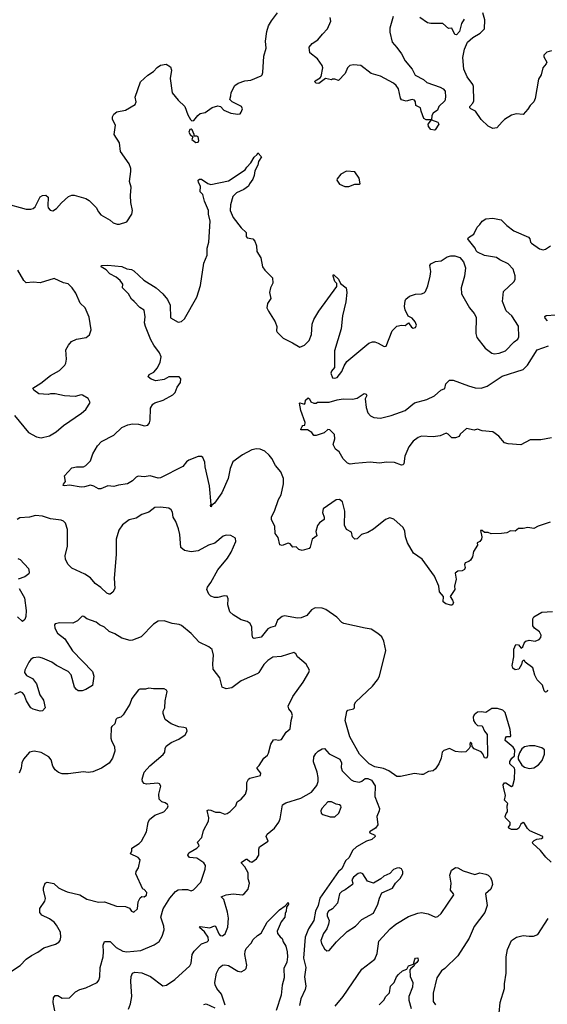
# Model space of a CAD drawing. Extents: x 2133489 to 2292442, y 756223 to 916462.
# Tile 381 of 463: x 2247831 to 2252340, y 853310 to 861727. Entities that reach past the tile are written whole.
import ezdxf

# ---------------------------------------------------------------- set-up
doc = ezdxf.new("R2010")
doc.units = 0

msp = doc.modelspace()

# ---------------------------------------------------------------- linework, layer by layer
at = {"layer": '0CON20XD'}
for points in [[(2247701.7, 860158.3), (2247885, 860108.9), (2247925, 860108.1), (2247945, 860113.1), (2247962.2, 860127.8), (2248005, 860212.5), (2248025, 860224.3), (2248055, 860228), (2248075, 860210), (2248070.8, 860135), (2248075, 860117.5), (2248090.3, 860100.3), (2248115, 860094.2), (2248145, 860112), (2248188.3, 860161.7), (2248246.7, 860215), (2248275, 860228), (2248295, 860227.5), (2248395, 860197.5), (2248425, 860181.2), (2248483, 860123), (2248503.3, 860085), (2248525, 860060), (2248604.1, 860014.1), (2248629.3, 859989.3), (2248665, 859978.8), (2248685, 859980), (2248745, 859998.8), (2248790, 860065), (2248793.8, 860095), (2248780, 860165), (2248776.9, 860225), (2248784.3, 860294.3), (2248770, 860345), (2248779.4, 860429.4), (2248780.5, 860455), (2248766.9, 860495), (2248690.9, 860600.9), (2248684.2, 860675), (2248638.8, 860745), (2248649.2, 860825), (2248624.2, 860874.2), (2248625, 860897.5), (2248635, 860920), (2248660.7, 860939.3), (2248735.5, 860954.5), (2248817.4, 861002.6), (2248826.5, 861025), (2248818, 861065), (2248864.3, 861195), (2248925, 861254.3), (2248974.3, 861285), (2249005, 861320), (2249035, 861338.8), (2249083.8, 861346.2), (2249118.8, 861325), (2249129.2, 861295), (2249116.9, 861225), (2249132.8, 861102.8), (2249185, 861040), (2249242, 860985), (2249266.7, 860915), (2249290, 860875), (2249303, 860863), (2249320, 860865), (2249352.3, 860907.7), (2249373.9, 860926.1), (2249415, 860932.5), (2249475, 860976.2), (2249525, 860990), (2249547.5, 860985), (2249575, 860953.8), (2249635, 860928.8), (2249695, 860918.8), (2249715, 860923.3), (2249725, 860936.7), (2249735.7, 860965), (2249727.5, 860985), (2249647.5, 861025), (2249626.7, 861045), (2249636.7, 861075), (2249637.5, 861105), (2249670, 861165), (2249697.5, 861185), (2249755, 861206), (2249805, 861211.2), (2249893.6, 861246.4), (2249903.6, 861256.4), (2249910, 861275), (2249916.7, 861415), (2249936.9, 861485), (2249931.4, 861545), (2249942.4, 861627.6), (2249958.6, 861675), (2249982.6, 861717.4), (2250033.8, 861785)], [(2251022.9, 861755), (2250994.4, 861655.6), (2250995, 861620), (2251014.3, 861535), (2251055, 861490), (2251093.3, 861435), (2251125.5, 861375.5), (2251185.4, 861305.4), (2251212.3, 861252.3), (2251283.3, 861215), (2251310.9, 861190.9), (2251425, 861151.2), (2251450, 861135), (2251466, 861115), (2251469.4, 861065), (2251464, 861035), (2251413.3, 860985), (2251402.5, 860955), (2251365, 860927.5), (2251353, 860907), (2251350, 860870), (2251405, 860850), (2251412.5, 860835), (2251383, 860787), (2251375, 860783.3), (2251345, 860788.8), (2251323.8, 860815), (2251323.3, 860835), (2251350, 860870), (2251305, 860871.2), (2251285, 860883.3), (2251261.2, 860945), (2251257.5, 860975), (2251216.7, 860995), (2251213.8, 861025), (2251205, 861040), (2251185, 861046.2), (2251135, 861030), (2251095, 861043.3), (2251086.1, 861056.1), (2251068.6, 861135), (2251048.6, 861165), (2251025.8, 861185), (2250915.4, 861245.4), (2250835, 861268.5), (2250747.1, 861337.1), (2250685, 861340.8), (2250653.3, 861335), (2250633.3, 861315), (2250613, 861267), (2250555, 861207.5), (2250525, 861220), (2250505, 861220), (2250495, 861212.5), (2250445, 861223.8), (2250387.3, 861182.7), (2250365, 861183.8), (2250352.5, 861195), (2250357.5, 861205), (2250400, 861230), (2250408.3, 861241.7), (2250422.9, 861315), (2250415, 861336.2), (2250375, 861392.5), (2250310, 861445), (2250305, 861492.5), (2250330.8, 861525), (2250378, 861555), (2250417.5, 861605), (2250461.8, 861648.2), (2250490, 861715), (2250485.6, 861745)], [(2251628.5, 861731.5), (2251606.9, 861695), (2251590, 861625), (2251565, 861596.7), (2251551.2, 861601.2), (2251523.8, 861653.8), (2251495, 861652), (2251446.1, 861696.1), (2251345, 861693.8), (2251315, 861700), (2251251.9, 861745)], [(2251956, 860854), (2251908.3, 860801.7), (2251875, 860797.5), (2251835, 860817.5), (2251776.2, 860875), (2251726.7, 860945), (2251686.7, 860965), (2251678.8, 860975), (2251678.8, 860985), (2251704, 861015), (2251712, 861035), (2251710.8, 861155), (2251704.1, 861174.1), (2251655, 861240), (2251626.2, 861305), (2251618.8, 861405), (2251633.8, 861475), (2251657.5, 861535), (2251703.9, 861576.1), (2251767.3, 861612.7), (2251805, 861650), (2251805.8, 861725), (2251790.6, 861785)], [(2252375, 861462), (2252335, 861450), (2252311.2, 861425), (2252311.2, 861411.2), (2252336.1, 861363.9), (2252331.2, 861348.8), (2252303.3, 861315), (2252286.7, 861255), (2252265, 861220), (2252237.5, 861055), (2252226, 861025), (2252193.3, 860995), (2252175, 860962.5), (2252135, 860917.5), (2252075, 860923.3), (2252035, 860910), (2251975, 860873.3), (2251956, 860854)], [(2249335, 860677.5), (2249355, 860680), (2249362.5, 860695), (2249357.5, 860725), (2249345, 860732.5), (2249321.7, 860731.7), (2249322.5, 860745), (2249306.1, 860786.1), (2249295, 860792.5), (2249285, 860790), (2249277.5, 860765), (2249286.7, 860745), (2249310, 860725), (2249303, 860703), (2249335, 860677.5)], [(2251950, 857335), (2251861.7, 857331.7), (2251835, 857342.5), (2251803, 857343), (2251785, 857360), (2251770, 857360), (2251780, 857305), (2251776.7, 857285), (2251765, 857267.5), (2251740, 857255), (2251742.5, 857235), (2251710, 857180), (2251700, 857135), (2251683.6, 857106.4), (2251670, 857095), (2251637.5, 857085), (2251633.6, 857066.4), (2251638.8, 857045), (2251633, 857027), (2251613.3, 857016.7), (2251575, 857013.8), (2251553.8, 856995), (2251561.2, 856945), (2251547.1, 856885), (2251548.6, 856855), (2251510, 856795), (2251531.2, 856765), (2251537.5, 856742.5), (2251526.7, 856723.3), (2251517, 856723), (2251474.4, 856734.4), (2251451.7, 856751.7), (2251454.2, 856795), (2251418.6, 856835), (2251411.9, 856885), (2251375, 856971.2), (2251270, 857115), (2251197, 857167), (2251145.6, 857255), (2251129.4, 857305), (2251122.9, 857355), (2251107.1, 857385), (2251028, 857458), (2250995, 857468.8), (2250957.5, 857455), (2250855, 857372), (2250805, 857342.5), (2250753, 857327), (2250715, 857288.8), (2250695, 857286.2), (2250676, 857305), (2250666.1, 857346.1), (2250625, 857370), (2250605.8, 857405), (2250609.4, 857525), (2250588.8, 857605), (2250565, 857626.2), (2250536.1, 857623.9), (2250424.2, 857545), (2250418.6, 857515), (2250434.3, 857475), (2250434.3, 857455.7), (2250393.3, 857425), (2250375, 857402.5), (2250362.3, 857352.3), (2250370, 857315), (2250329.2, 857285), (2250312.4, 857217.6), (2250305, 857207.5), (2250245, 857188), (2250217.7, 857197.7), (2250195, 857220), (2250165, 857217.5), (2250142.5, 857245), (2250125, 857253.3), (2250075, 857233.3), (2250055, 857237.5), (2250039.5, 857299.5), (2250013.8, 857335), (2250012, 857395), (2249983.3, 857455), (2249983.6, 857476.4), (2250008.8, 857525), (2250042.9, 857625), (2250066.9, 857665), (2250085, 857760), (2250085.7, 857805), (2250062.1, 857862.1), (2250017.5, 857915), (2249985.8, 857975), (2249962.5, 858005), (2249925, 858037.5), (2249885, 858055.7), (2249855, 858058.1), (2249815, 858048.6), (2249735, 858008.1), (2249652.4, 857947.6), (2249629.6, 857890.4), (2249613.5, 857805), (2249557.5, 857682.5), (2249495.5, 857594.5), (2249471.7, 857578.3), (2249465, 857562.5), (2249462.5, 857575), (2249468.3, 857581.7), (2249451.7, 857741.7), (2249415.6, 857905), (2249414.3, 857945), (2249396, 857985), (2249385, 857992), (2249355, 857994), (2249275, 857960.8), (2249255, 857946.2), (2249225, 857907.1), (2249035, 857810.6), (2249015, 857808.6), (2248945, 857828), (2248895, 857820), (2248843.9, 857826.1), (2248825, 857817.5), (2248795, 857784), (2248751.7, 857758.3), (2248675, 857748.1), (2248635, 857735.8), (2248585, 857741.4), (2248523.9, 857716.1), (2248505, 857716), (2248465, 857738), (2248435, 857746.7), (2248385, 857732.5), (2248355, 857730.8), (2248255, 857748.8), (2248215, 857741.2), (2248203.3, 857745), (2248204.1, 857755.9), (2248221.7, 857778.3), (2248215, 857827.5), (2248277.5, 857895), (2248315, 857905.6), (2248375, 857904.4), (2248395.4, 857914.6), (2248435.6, 857955), (2248454.7, 858015.3), (2248496.5, 858085), (2248529.2, 858120.8), (2248633.9, 858176.1), (2248705, 858240.6), (2248755, 858264), (2248795, 858272), (2248845, 858270), (2248896, 858254), (2248925, 858260), (2248939.5, 858280.5), (2248946.2, 858305), (2248950, 858405), (2248968.7, 858441.3), (2248985, 858453.1), (2249056.7, 858475), (2249139.1, 858520.9), (2249158.8, 858541.2), (2249176.7, 858585), (2249205.8, 858625), (2249207.5, 858657.5), (2249195, 858673.3), (2249105, 858674), (2249065, 858652), (2248995, 858641.2), (2248954.4, 858654.4), (2248930, 858675), (2248936.7, 858695), (2248975.8, 858714.2), (2249008.3, 858751.7), (2249030.5, 858799.5), (2249038.8, 858845), (2249025, 858880), (2248976, 858945), (2248950.3, 858990.3), (2248905.7, 859105.7), (2248896.2, 859135), (2248902.5, 859187.5), (2248893.3, 859245), (2248857, 859267), (2248809.5, 859319.5), (2248785, 859337.5), (2248760, 859385), (2248710, 859435), (2248712.5, 859465), (2248688.7, 859498.7), (2248655, 859525.8), (2248601.2, 859555), (2248569.2, 859589.2), (2248527.5, 859615), (2248530, 859625), (2248585, 859630), (2248705, 859617.8), (2248745, 859597.1), (2248785, 859590.8), (2248805, 859580), (2248890.7, 859500.7), (2248996.7, 859435), (2249053.8, 859385), (2249094.4, 859334.4), (2249117.1, 859287.1), (2249118.8, 859178.8), (2249185, 859140.8), (2249215, 859147.5), (2249239.1, 859170.9), (2249345.8, 859355), (2249377.1, 859455), (2249404.2, 859645), (2249432.5, 859715), (2249432, 859775), (2249445.9, 859824.1), (2249458.6, 860005), (2249444.2, 860065), (2249445, 860097.5), (2249409.2, 860175), (2249395, 860232.5), (2249374, 860255), (2249377.5, 860305), (2249359.2, 860335), (2249356.7, 860355), (2249366.2, 860363.8), (2249385, 860362.9), (2249437.6, 860327.6), (2249465, 860318.6), (2249615, 860349.2), (2249758.8, 860445), (2249772.1, 860467.9), (2249806.6, 860503.4), (2249835, 860553.3), (2249860, 860575), (2249865, 860590), (2249896.7, 860555), (2249872.5, 860515), (2249865, 860482.5), (2249840, 860435), (2249836, 860395), (2249824, 860365), (2249794, 860325), (2249785.8, 860304.2), (2249746.7, 860275), (2249682.8, 860247.2), (2249651.9, 860215), (2249632.2, 860145), (2249630, 860095), (2249654.2, 860035), (2249725, 859946.7), (2249765, 859907.5), (2249765, 859872.5), (2249775, 859863.8), (2249824.2, 859854.2), (2249841.2, 859835), (2249855.8, 859795), (2249858.8, 859745), (2249891.7, 859691.7), (2249906.2, 859615), (2249926.2, 859585), (2249991.2, 859521.2), (2249995.7, 859475), (2249975.6, 859434.4), (2249965.8, 859395), (2249977.5, 859345), (2249948.3, 859301.7), (2249944.3, 859264.3), (2249956, 859235), (2250014.3, 859144.3), (2250028, 859105), (2250026.4, 859066.4), (2250031.2, 859055), (2250084, 859005), (2250163.4, 858963.4), (2250225, 858928), (2250265, 858945.6), (2250303.5, 858985), (2250324.4, 859035), (2250330.8, 859125), (2250346, 859165), (2250388, 859235), (2250540, 859445), (2250541.7, 859471.7), (2250525, 859490), (2250510, 859535), (2250510, 859545), (2250517, 859547), (2250555, 859510), (2250571.7, 859471.7), (2250620, 859435), (2250626.2, 859395), (2250619.2, 859315), (2250590, 859195), (2250577.5, 859085), (2250522, 858895), (2250520.8, 858755), (2250495, 858721.2), (2250490, 858705), (2250505, 858666.2), (2250525, 858662), (2250545, 858667.5), (2250585, 858718.8), (2250603.3, 858766.7), (2250625.8, 858805), (2250815, 858963.1), (2250845, 858974.3), (2250865, 858972.9), (2250895, 858962.9), (2250945, 858932), (2250962.5, 858935), (2251015, 859067.5), (2251055, 859106.7), (2251095, 859116.7), (2251126.4, 859113.6), (2251155, 859136.7), (2251179.5, 859099.5), (2251195, 859090), (2251213.9, 859096.1), (2251221.2, 859115), (2251212, 859145), (2251185, 859176), (2251152.3, 859192.3), (2251125, 859247.5), (2251118.8, 859275), (2251124.2, 859325), (2251131.3, 859338.7), (2251163.3, 859365), (2251215, 859379.5), (2251265.4, 859384.6), (2251287, 859393), (2251298.6, 859405), (2251318, 859452), (2251340.5, 859535), (2251345.7, 859575.7), (2251336.7, 859625), (2251345, 859640), (2251385, 859661.2), (2251433.2, 859666.8), (2251485, 859698.6), (2251515, 859709.4), (2251549.4, 859709.4), (2251594.1, 859694.1), (2251625, 859657.5), (2251640, 859605), (2251634, 859535), (2251604.4, 859435), (2251605.8, 859385), (2251674.2, 859265), (2251715, 859216.7), (2251732.2, 859185), (2251730, 859045), (2251739.3, 859009.3), (2251810.5, 858920.5), (2251867.5, 858875), (2251885, 858870), (2251930, 858875), (2251983.3, 858895), (2252057.4, 858972.6), (2252087.5, 858995), (2252097.8, 859015), (2252095, 859106.7), (2252038, 859195), (2251987.4, 859237.4), (2251957.9, 859317.9), (2251965.8, 859405), (2252054.4, 859485), (2252066.5, 859505), (2252066.3, 859536.3), (2252048.9, 859595), (2252005, 859640.8), (2251935, 859673.1), (2251905, 859694.2), (2251805, 859710), (2251745, 859738.8), (2251731.7, 859751.7), (2251723.3, 859775), (2251666.7, 859845), (2251662.5, 859855), (2251667.5, 859865), (2251712.5, 859895), (2251740, 859955), (2251762.5, 859975), (2251782.5, 860005), (2251814.1, 860025.9), (2251875, 860031.2), (2251945, 860017.5), (2251995, 859966.7), (2252055, 859923.3), (2252178.3, 859868.3), (2252192.5, 859855), (2252197.5, 859825), (2252205, 859817.5), (2252275, 859767.5), (2252305, 859759.2), (2252325.7, 859764.3), (2252366.7, 859795)], [(2250610.7, 860300.7), (2250645, 860302.5), (2250695, 860320), (2250735, 860320), (2250740, 860325), (2250731.7, 860371.7), (2250695, 860427.5), (2250625, 860432.5), (2250575, 860407.5), (2250543, 860367), (2250542.5, 860355), (2250565, 860322.5), (2250610.7, 860300.7)], [(2247785, 858344.2), (2247905, 858198), (2247975, 858160.8), (2248015, 858152), (2248085, 858170.8), (2248141.2, 858205), (2248205, 858258), (2248357.9, 858362.1), (2248396.2, 858395), (2248432, 858455), (2248415, 858490), (2248367.7, 858517.7), (2248355, 858520), (2248305, 858506.7), (2248215, 858512), (2248135, 858527.5), (2248095, 858528), (2248075, 858522), (2247995, 858530), (2247950.5, 858560.5), (2247943, 858577), (2248010.5, 858619.5), (2248095, 858686), (2248171.7, 858728.3), (2248216.7, 858775), (2248225, 858790), (2248230, 858825), (2248223.6, 858903.6), (2248246.7, 858945), (2248273.3, 858975), (2248315, 858996), (2248400, 859010), (2248426.1, 859033.9), (2248441.2, 859075), (2248423.8, 859185), (2248390, 859265), (2248346.2, 859305), (2248310.5, 859390.5), (2248280, 859435), (2248245, 859470), (2248205, 859477.5), (2248125, 859513.8), (2248005, 859478.8), (2247945, 859483.8), (2247885, 859477.5), (2247865, 859497.5), (2247815.7, 859585.7)], [(2252343.2, 859153.2), (2252323.3, 859175), (2252320.7, 859189.3), (2252330.7, 859199.3), (2252414.4, 859204.4)], [(2251005.6, 858344.4), (2251125, 858385.8), (2251205, 858452), (2251310.9, 858479.1), (2251375, 858510.8), (2251430.9, 858559.1), (2251463.3, 858575), (2251474.5, 858615.5), (2251505, 858644.2), (2251535, 858645.6), (2251666.1, 858596.1), (2251725, 858581.1), (2251775, 858578.2), (2251825, 858595.5), (2251955, 858680.9), (2252133.8, 858736.2), (2252172, 858775), (2252255, 858904.3), (2252350.3, 858939.7)], [(2252375, 858152), (2252285, 858136), (2252195, 858136), (2252115, 858094), (2252005, 858100.5), (2251975, 858110.6), (2251925, 858167.5), (2251875, 858202.5), (2251785, 858212.9), (2251743.8, 858226.2), (2251715, 858218.8), (2251648.8, 858231.2), (2251596.2, 858183.8), (2251585.9, 858164.1), (2251556.1, 858153.9), (2251525, 858153.3), (2251493.3, 858185), (2251475, 858193.8), (2251425, 858168.8), (2251365, 858161.2), (2251265.8, 858165.8), (2251236.7, 858155), (2251195, 858124), (2251156.2, 858075), (2251122, 857995), (2251115, 857930), (2251105, 857922.5), (2251095, 857920), (2251035, 857942), (2250965, 857944.5), (2250905, 857936.9), (2250825, 857943.8), (2250695, 857932), (2250655, 857926.7), (2250632.5, 857935), (2250595, 857973.3), (2250561.7, 858031.7), (2250530, 858055), (2250510, 858095), (2250525.7, 858144.3), (2250520.5, 858180.5), (2250480.7, 858220.7), (2250465, 858223.3), (2250433.6, 858196.4), (2250365, 858172.5), (2250343.9, 858173.9), (2250328.3, 858198.3), (2250291.7, 858221.7), (2250235, 858220), (2250233, 858227), (2250245, 858250), (2250251.7, 858258.3), (2250268.3, 858261.7), (2250270, 858285), (2250233.3, 858385), (2250221.2, 858448.8), (2250225, 858452.5), (2250265, 858440), (2250271.7, 858448.3), (2250274.1, 858475.9), (2250295, 858493.3), (2250307.3, 858487.3), (2250320, 858460), (2250345, 858450), (2250365, 858450), (2250375, 858456.7), (2250475, 858457.3), (2250545, 858478.5), (2250595, 858486.5), (2250675, 858482.5), (2250715, 858490.8), (2250775, 858531.2), (2250792.5, 858525), (2250798.8, 858515), (2250783.8, 858485), (2250791.1, 858411.1), (2250806.6, 858366.6), (2250829.5, 858339.5), (2250857.6, 858327.6), (2250915, 858321.8), (2251005.6, 858344.4)], [(2251966.1, 855166.1), (2251963.9, 855186.1), (2251975, 855202.5), (2251985, 855202.5), (2252035, 855172.5), (2252045, 855180), (2252060, 855235), (2252063.8, 855315), (2252059.2, 855329.2), (2252020, 855365), (2252020, 855385), (2252037, 855413), (2252060, 855435), (2252062.5, 855485), (2252049.3, 855509.3), (2251980, 855565), (2251982.5, 855585), (2251991.7, 855598.3), (2252025, 855600), (2252030, 855605), (2252021.7, 855658.3), (2251980, 855805), (2251960, 855825), (2251915, 855838), (2251865, 855838.8), (2251815, 855803.3), (2251775, 855809.2), (2251745, 855805.8), (2251716.2, 855785), (2251706, 855765), (2251710.8, 855735), (2251725, 855712.5), (2251745, 855692.5), (2251785, 855690), (2251802.5, 855645), (2251827, 855617), (2251830, 855435), (2251823, 855417), (2251815, 855412.5), (2251805, 855417.5), (2251790.7, 855450.7), (2251775, 855467.5), (2251715, 855492.5), (2251697.5, 855515), (2251695, 855540), (2251685, 855550), (2251677.5, 855535), (2251682.5, 855515), (2251673.9, 855496.1), (2251645, 855466.7), (2251605, 855463.8), (2251555, 855470), (2251505, 855497.5), (2251455, 855480), (2251442.5, 855465), (2251433.3, 855415), (2251413.9, 855366.1), (2251385, 855322.5), (2251365, 855306.7), (2251325, 855298.8), (2251280, 855275), (2251265, 855273.3), (2251205, 855282.5), (2251087, 855257), (2251055, 855256.7), (2250985.9, 855305.9), (2250940, 855325), (2250865, 855341.2), (2250817.5, 855365), (2250735, 855447.5), (2250652.5, 855595), (2250614, 855735), (2250628.3, 855811.7), (2250636.4, 855823.6), (2250685, 855836.7), (2250693.3, 855845), (2250693.3, 855875), (2250703.3, 855895), (2250845, 856030), (2250888.8, 856085), (2250906.2, 856115), (2250961.4, 856335), (2250944, 856415), (2250925, 856450), (2250890.7, 856480.7), (2250835.9, 856515.9), (2250784.3, 856524.3), (2250602.5, 856565), (2250583.3, 856575), (2250540.5, 856620.5), (2250447.5, 856685), (2250415.9, 856695.9), (2250355, 856698.8), (2250325, 856681.2), (2250284, 856635), (2250237.5, 856615), (2250205, 856611.9), (2250095, 856630.8), (2250074.1, 856625.9), (2250033.8, 856595), (2250015, 856541.2), (2249975, 856532), (2249951.7, 856518.3), (2249895, 856448), (2249835, 856436.7), (2249823.8, 856443.8), (2249817.3, 856467.3), (2249815.6, 856535), (2249802, 856565), (2249775, 856582.9), (2249725, 856597.1), (2249655, 856639.2), (2249628, 856665), (2249610, 856725), (2249613.3, 856775), (2249605, 856797.5), (2249577, 856803), (2249525, 856786.7), (2249495, 856786.2), (2249465, 856798.8), (2249445.9, 856815.9), (2249431.2, 856855), (2249436.2, 856875), (2249464.4, 856915.6), (2249524.2, 857025), (2249605.6, 857124.4), (2249638.8, 857175), (2249676.7, 857265), (2249676.1, 857296.1), (2249635, 857317.5), (2249595, 857320), (2249569.3, 857310.7), (2249497.7, 857252.3), (2249445, 857236.2), (2249355, 857186), (2249295, 857177.1), (2249239.7, 857189.7), (2249209.2, 857215), (2249198.1, 857325), (2249187.1, 857375), (2249165, 857437.5), (2249143.8, 857475), (2249135.9, 857515.9), (2249125, 857536.7), (2249105, 857551.2), (2249035, 857560.8), (2248985.9, 857555.9), (2248934.3, 857515.7), (2248875, 857495.8), (2248825, 857466), (2248767.7, 857452.3), (2248710.3, 857409.7), (2248677.3, 857362.7), (2248656, 857285), (2248656, 857234), (2248655.7, 857155), (2248637.3, 856952.7), (2248643.8, 856865), (2248627.7, 856832.3), (2248605, 856816.2), (2248595, 856816), (2248575, 856824.2), (2248525, 856874.3), (2248475, 856908.6), (2248435, 856956.7), (2248387.7, 856987.7), (2248275, 857038.9), (2248243, 857073), (2248223.3, 857115), (2248218.1, 857145), (2248238.1, 857225), (2248238.3, 857368.3), (2248221.7, 857421.7), (2248205, 857438.8), (2248185, 857447.5), (2248095, 857460), (2248024.2, 857484.2), (2247965, 857488.6), (2247915, 857474.5), (2247832.2, 857467.8), (2247810, 857455)], [(2252365, 857431.2), (2252262.3, 857397.7), (2252225, 857377.5), (2252175, 857386.2), (2252135, 857377.5), (2252095, 857377.5), (2252066.4, 857353.6), (2252025, 857356.2), (2251995, 857341.2), (2251950, 857335)], [(2247815, 857122), (2247835, 857111.2), (2247906.2, 857035), (2247912.5, 857005), (2247909.3, 856990.7), (2247875.6, 856964.4), (2247818.8, 856945)], [(2247826.2, 856865), (2247871.9, 856785), (2247886.7, 856675), (2247882.9, 856625), (2247875, 856600), (2247855, 856583.3), (2247812.6, 856622.6)], [(2248131.4, 853255), (2248115.9, 853324.1), (2248120, 853365), (2248135, 853383.8), (2248157.5, 853385), (2248195, 853362), (2248255, 853366.2), (2248308.8, 853415), (2248345, 853437.1), (2248395, 853450), (2248492.7, 853497.3), (2248505.8, 853515), (2248515.5, 853544.5), (2248517.1, 853625), (2248542.7, 853715), (2248547.8, 853757.8), (2248544.5, 853815.5), (2248555, 853846.2), (2248605, 853845.8), (2248655.8, 853795), (2248711.2, 853765), (2248745, 853757.9), (2248865, 853769.6), (2248980.9, 853819.1), (2249022.4, 853847.6), (2249048.7, 853891.3), (2249065.7, 853945), (2249063, 853977), (2249037.3, 854055), (2249056.2, 854125), (2249115, 854216.4), (2249163.8, 854275), (2249185, 854288.8), (2249220.6, 854290.6), (2249265, 854290), (2249295, 854280.6), (2249315, 854287.5), (2249378, 854355), (2249415.8, 854465), (2249419.2, 854495), (2249405, 854520), (2249345, 854558.9), (2249282.5, 854565), (2249268.8, 854585), (2249276.7, 854605), (2249343.8, 854645), (2249363.3, 854665), (2249351.2, 854695), (2249386.2, 854735), (2249402.2, 854795), (2249445.6, 854875), (2249448.1, 854905), (2249434.3, 854965.7), (2249445, 854970.8), (2249465, 854968.1), (2249505, 854951.9), (2249542.1, 854952.1), (2249585, 854935.7), (2249605, 854940), (2249630.9, 854959.1), (2249677.5, 855005), (2249690.3, 855039.7), (2249725, 855063.8), (2249761.2, 855105), (2249772.5, 855145), (2249773.1, 855205), (2249785, 855233.3), (2249798, 855242), (2249890, 855265), (2249892.5, 855285), (2249860, 855325), (2249860, 855335), (2249878.8, 855351.2), (2249916.2, 855415), (2249949.3, 855440.7), (2249957.5, 855457.5), (2249977.5, 855535), (2250000.5, 855569.5), (2250015, 855573.3), (2250045, 855566.7), (2250067.3, 855572.7), (2250108.8, 855635), (2250141.2, 855665), (2250150, 855735), (2250162.7, 855777.3), (2250155, 855806.2), (2250130.8, 855835), (2250125, 855857.5), (2250165, 855940), (2250255, 856063.3), (2250303.3, 856145), (2250306.4, 856166.4), (2250278.8, 856218.8), (2250205, 856281.2), (2250192, 856305), (2250175, 856316.7), (2250065, 856283.8), (2249995, 856276.9), (2249951.4, 856248.6), (2249917.1, 856215), (2249875.7, 856145), (2249865, 856137.1), (2249725, 856075.5), (2249645, 856016.4), (2249595, 856007.5), (2249560.8, 856020.8), (2249541.3, 856101.3), (2249483.3, 856175), (2249480.7, 856220.7), (2249488.5, 856295), (2249475, 856343.8), (2249446.2, 856365), (2249365.7, 856405), (2249295, 856478.6), (2249215, 856548), (2249195, 856557.5), (2249135, 856566), (2249065, 856588.8), (2249015, 856586.2), (2248975, 856560), (2248869.7, 856450.3), (2248795, 856421.4), (2248775, 856420.6), (2248705, 856440.9), (2248645, 856476.9), (2248595.8, 856495.8), (2248554.2, 856534.2), (2248513, 856553), (2248485, 856576.2), (2248404.1, 856604.1), (2248380, 856625), (2248365, 856627.5), (2248325, 856587.5), (2248285, 856566.7), (2248175, 856571.2), (2248135, 856562.5), (2248127.5, 856555), (2248130, 856525), (2248155, 856484), (2248216.2, 856435), (2248281.4, 856331.4), (2248453.8, 856155), (2248463.8, 856115), (2248453.9, 856036.1), (2248395, 856000), (2248365, 855988.8), (2248330.5, 855990.5), (2248315, 856000), (2248300.3, 856020.3), (2248270.6, 856125), (2248245.4, 856155.4), (2248146, 856205), (2248105, 856234.4), (2248025, 856268.6), (2247993, 856277), (2247945, 856272), (2247925, 856258.8), (2247908, 856235), (2247875, 856167.5), (2247871.2, 856145), (2247889.5, 856119.5), (2247940, 856095), (2247975, 856050), (2248004.1, 855954.1), (2248035, 855910), (2248047.5, 855845), (2248025, 855820), (2248005, 855816.7), (2247945, 855833.8), (2247926.7, 855845), (2247915, 855861.2), (2247888.6, 855905), (2247869.2, 855955), (2247853.4, 855973.4), (2247835, 855980.6), (2247785, 855958.8)], [(2252343.3, 855995), (2252335, 855980), (2252325, 855977.5), (2252315, 855990), (2252298.8, 856038.8), (2252254, 856085), (2252234.5, 856124.5), (2252215.8, 856185), (2252152.5, 856235), (2252145, 856250), (2252135, 856250), (2252125, 856240), (2252120, 856215), (2252097.5, 856175), (2252065, 856168.8), (2252045, 856182.5), (2252041.2, 856205), (2252055, 856280), (2252053.3, 856345), (2252072.5, 856385), (2252093.6, 856383.6), (2252117, 856353), (2252130, 856365), (2252141.7, 856398.3), (2252155.8, 856414.2), (2252185, 856424), (2252235.6, 856414.4), (2252271.2, 856428.8), (2252286.2, 856445), (2252288.8, 856465), (2252274.1, 856494.1), (2252231.2, 856525), (2252217.5, 856545), (2252215.8, 856605), (2252225, 856621.2), (2252295, 856661.1), (2252385, 856668.2)], [(2247733.8, 853575), (2247835, 853640), (2247885, 853696.7), (2247932.7, 853727.3), (2247986.7, 853755), (2248037.3, 853792.7), (2248135.9, 853824.1), (2248165, 853840), (2248176.7, 853855), (2248183.3, 853885), (2248178.8, 853925), (2248145.8, 853985.8), (2248125, 854011.2), (2248085, 854041.2), (2248021.2, 854071.2), (2248002, 854095), (2248002.3, 854127.7), (2248045, 854192.5), (2248051.2, 854215), (2248033.6, 854286.4), (2248033.3, 854305), (2248047.5, 854345), (2248065, 854353.3), (2248121.7, 854341.7), (2248163.3, 854305), (2248190.9, 854290.9), (2248235, 854272.5), (2248345, 854245.6), (2248405, 854207.1), (2248504.2, 854184.2), (2248555, 854185.7), (2248657.9, 854147.9), (2248735.7, 854145.7), (2248770.5, 854130.5), (2248787, 854107), (2248805, 854097.5), (2248836.2, 854125), (2248843.3, 854185), (2248860.7, 854219.3), (2248875, 854230), (2248895, 854227.5), (2248915, 854243.3), (2248916.7, 854265), (2248895, 854290), (2248883.3, 854293.3), (2248823.8, 854425), (2248826, 854445), (2248845.7, 854475), (2248860, 854545), (2248843.8, 854565), (2248777.5, 854595), (2248788.3, 854621.7), (2248788.8, 854645), (2248852.5, 854685), (2248872.5, 854705), (2248914, 854785), (2248929.4, 854865), (2248940.7, 854889.3), (2248985, 854926.2), (2249062.5, 854955), (2249095, 854990), (2249100, 855005), (2249095, 855017.5), (2249075, 855033.3), (2249045, 855040), (2249024.1, 855064.1), (2249018.8, 855105), (2249036.2, 855175), (2249025.9, 855195.9), (2249010.7, 855200.7), (2248915, 855191.2), (2248895, 855196.7), (2248880, 855215), (2248876.2, 855235), (2248894, 855295), (2248942, 855348), (2249057.5, 855445), (2249070, 855465), (2249073, 855497), (2249083.6, 855516.4), (2249125, 855547.5), (2249190, 855575), (2249245, 855612.5), (2249262.5, 855645), (2249255, 855670), (2249235, 855677.5), (2249190.7, 855680.7), (2249125, 855706.7), (2249073.9, 855743.9), (2249056.7, 855795), (2249056.7, 855815), (2249070, 855845), (2249073.8, 855905), (2249092.5, 855985), (2249086.4, 855996.4), (2249065, 856007.5), (2248975, 856006.7), (2248935, 856013.3), (2248905, 856003.8), (2248857, 856003), (2248845, 855996.7), (2248790, 855925), (2248773.3, 855875), (2248715.8, 855784.2), (2248695, 855763.3), (2248665, 855756.7), (2248653.8, 855745), (2248643.6, 855706.4), (2248617.5, 855685), (2248613.8, 855675), (2248610.8, 855585), (2248614.2, 855565), (2248641.3, 855511.3), (2248642.9, 855475), (2248625, 855413.3), (2248595, 855371.2), (2248530.5, 855329.5), (2248455, 855297.1), (2248415, 855290.8), (2248375, 855296.2), (2248245, 855280), (2248195, 855279.5), (2248161.7, 855291.7), (2248134.6, 855314.6), (2248114.3, 855345), (2248099.1, 855399.1), (2248078.8, 855425), (2248015, 855461.2), (2247953.6, 855473.6), (2247915, 855463.8), (2247864.2, 855405), (2247848, 855375), (2247842.7, 855327.3), (2247826, 855285)], [(2252185, 855326.2), (2252225, 855332), (2252264.2, 855355.8), (2252295.7, 855394.3), (2252316.7, 855446.7), (2252317.5, 855485), (2252295, 855502.5), (2252235, 855518), (2252189.5, 855520.5), (2252145, 855511.2), (2252123.3, 855495), (2252101.7, 855458.3), (2252090, 855425), (2252090, 855405), (2252122.5, 855355), (2252145, 855336.7), (2252185, 855326.2)], [(2248761.1, 853268.9), (2248779.1, 853315), (2248788.2, 853375), (2248780.4, 853505), (2248783.8, 853546.2), (2248795, 853576), (2248815, 853585.6), (2248875, 853577.8), (2248947.4, 853547.4), (2249055, 853467.5), (2249085, 853472.5), (2249157.3, 853522.7), (2249285, 853638.8), (2249297.6, 853662.4), (2249305.7, 853735), (2249322.5, 853765), (2249385, 853826.9), (2249432, 853845), (2249443.1, 853855), (2249440.4, 853885), (2249409.3, 853929.3), (2249366.7, 853965), (2249373.3, 853975), (2249455, 853963.8), (2249495, 853980), (2249505, 853976.7), (2249532.2, 853912.2), (2249545, 853896.9), (2249565, 853895.6), (2249587.4, 853912.6), (2249610.2, 853969.8), (2249614.7, 854044.7), (2249606.3, 854096.3), (2249576.9, 854206.9), (2249551.7, 854228.3), (2249595.6, 854244.4), (2249655, 854254.5), (2249735, 854245.7), (2249750, 854255), (2249784, 854295), (2249793.8, 854345), (2249783, 854383), (2249782.5, 854435), (2249753.8, 854485), (2249726.7, 854515), (2249726.7, 854525), (2249765, 854549.2), (2249775, 854549.2), (2249799.1, 854529.1), (2249815, 854525.8), (2249855, 854552.9), (2249875.7, 854585), (2249874.2, 854635), (2249880, 854655), (2249953.3, 854705), (2249936.7, 854745), (2249946.2, 854765), (2250010, 854815), (2250044.5, 854865.5), (2250056.7, 854895), (2250077.5, 855015), (2250105, 855031.9), (2250235, 855070.9), (2250325, 855123.3), (2250369.9, 855180.1), (2250381.2, 855215), (2250382.5, 855247.5), (2250373.3, 855295), (2250342.6, 855382.6), (2250344.4, 855425), (2250360.8, 855455), (2250381.2, 855475), (2250415, 855493.8), (2250435, 855496), (2250475, 855452), (2250566.2, 855405), (2250582, 855375), (2250578, 855335), (2250588, 855305), (2250665, 855228), (2250687.3, 855217.3), (2250735, 855210), (2250754.1, 855215.9), (2250785, 855241.2), (2250805, 855241.2), (2250836.7, 855225), (2250868.8, 855178.8), (2250865.8, 855085), (2250905.6, 854985), (2250904, 854965), (2250884.2, 854915), (2250892.5, 854845), (2250872, 854815), (2250820, 854785), (2250822.5, 854775), (2250867.5, 854755), (2250870, 854745), (2250840.9, 854719.1), (2250795, 854704.3), (2250710, 854655), (2250675, 854624), (2250646.2, 854565), (2250616, 854535), (2250585, 854466.7), (2250555, 854444.3), (2250395, 854218.1), (2250381.8, 854155), (2250359, 854105), (2250343.5, 854025), (2250299.6, 853955), (2250270.7, 853885), (2250255.3, 853705.3), (2250276.1, 853625), (2250264.7, 853545), (2250277.7, 853465), (2250270.9, 853435), (2250232.5, 853355), (2250221.8, 853298.2)], [(2252373.6, 854523.6), (2252327, 854567), (2252282.5, 854625), (2252217.5, 854685), (2252212.5, 854695), (2252229.5, 854710.5), (2252249.5, 854720.5), (2252291.7, 854728.3), (2252302.5, 854735), (2252302.5, 854745), (2252192.5, 854792.5), (2252171.3, 854811.3), (2252145, 854856.7), (2252135, 854863.3), (2252115, 854850), (2252096, 854815), (2252080, 854805), (2252035, 854803.1), (2252012.5, 854815), (2252007.5, 854825), (2252022.5, 854845), (2252022.5, 854865), (2251982.5, 854905), (2251980, 854915), (2251988.3, 854941.7), (2252000, 854955), (2251997.5, 855005), (2252002.5, 855025), (2251973.3, 855055), (2251983.8, 855095), (2251966.1, 855166.1)], [(2250525, 854913.1), (2250558.1, 854945), (2250577.5, 854995), (2250575.7, 855005.7), (2250565.6, 855015.6), (2250535, 855020.6), (2250495, 855040), (2250465, 855040.8), (2250414.4, 854985), (2250405.8, 854965), (2250406.2, 854945), (2250422.4, 854932.4), (2250485, 854913.3), (2250525, 854913.1)], [(2250455, 853767.5), (2250475, 853770), (2250539.2, 853845), (2250628.7, 853931.3), (2250701.3, 853978.7), (2250755.7, 854034.3), (2250855, 854088), (2250892, 854165), (2250905, 854217.5), (2250925, 854262.5), (2251018.3, 854301.7), (2251043.3, 854345), (2251082.5, 854385), (2251106.7, 854425), (2251106.7, 854445), (2251095, 854467.5), (2251075, 854476.7), (2251055, 854473.3), (2251025, 854462.5), (2250993, 854427), (2250942.5, 854405), (2250918.8, 854381.2), (2250855, 854346.2), (2250802.6, 854362.6), (2250764.7, 854424.7), (2250745, 854433.1), (2250725, 854428.9), (2250685, 854397.5), (2250668.5, 854375), (2250678.2, 854345), (2250675, 854332.5), (2250612.5, 854287.5), (2250583.8, 854275), (2250564, 854255), (2250546.2, 854175), (2250505, 854127.1), (2250470.6, 854105), (2250458.5, 854085), (2250458.9, 854065), (2250474.5, 854025), (2250470.4, 853995), (2250455.8, 853954.2), (2250426.1, 853913.9), (2250404.5, 853855), (2250409.8, 853829.8), (2250435, 853782.5), (2250455, 853767.5)], [(2250527, 853293), (2250595.7, 853375), (2250755, 853611.2), (2250865, 853696.7), (2250885.6, 853744.4), (2250901.7, 853848.3), (2250998, 853955), (2251045.7, 853995), (2251155, 854060), (2251235, 854088.6), (2251265, 854093.1), (2251322.2, 854082.2), (2251385, 854054), (2251405, 854059.2), (2251434.2, 854085), (2251542.5, 854245), (2251540, 854255), (2251512.5, 854285), (2251520, 854345), (2251507.5, 854415), (2251522.5, 854455), (2251545, 854470), (2251555, 854480), (2251575, 854477.5), (2251620.5, 854450.5), (2251720.7, 854420.7), (2251765, 854432.5), (2251815, 854422.5), (2251833.6, 854413.6), (2251853.6, 854393.6), (2251867.5, 854365), (2251872.5, 854335), (2251856.7, 854295), (2251811.2, 854255), (2251826, 854155), (2251806, 854095), (2251715, 853976.2), (2251672, 853875), (2251575.8, 853725), (2251464.4, 853615.6), (2251436, 853595), (2251395.5, 853534.5), (2251364.5, 853405), (2251364.3, 853335), (2251383.8, 853305)], [(2249587.7, 853302.3), (2249556.9, 853395), (2249515.7, 853445), (2249501.9, 853475), (2249499.4, 853495), (2249513.6, 853575), (2249535, 853621.2), (2249565, 853644), (2249585, 853648), (2249615, 853641.2), (2249695, 853592.2), (2249725, 853587.8), (2249755, 853604.3), (2249765, 853616.7), (2249771.8, 853645), (2249754.6, 853735), (2249756.5, 853765), (2249765, 853785.8), (2249808.5, 853831.5), (2249827.3, 853862.7), (2249862.7, 853897.3), (2249895, 853918), (2249945, 854012.5), (2250051.8, 854118.2), (2250098.6, 854151.4), (2250125, 854181.2), (2250128.1, 854165), (2250110.3, 854139.7), (2250109.4, 854105), (2250099.2, 854085), (2250097.1, 854055), (2250066.5, 854015), (2250032, 853935), (2250033.3, 853915), (2250057.8, 853887.8), (2250075, 853873.3), (2250083.5, 853843.5), (2250105, 853806.7), (2250117.4, 853757.4), (2250120.4, 853715), (2250115, 853670), (2250089.4, 853615), (2250090.6, 853535), (2250075.5, 853474.5), (2250066.6, 853386.6), (2250023, 853257)], [(2251928.8, 853235), (2251938.1, 853325), (2251974.2, 853445), (2251974.3, 853485), (2251990, 853575), (2251987.7, 853715), (2252001.5, 853778.5), (2252035.4, 853854.6), (2252076.2, 853885), (2252135, 853897.9), (2252185, 853890.9), (2252222.7, 853892.7), (2252260, 853905), (2252346.4, 854043.6)], [(2250903.8, 853305), (2250942, 853345), (2250960, 853375), (2250991.3, 853408.7), (2251000, 853465), (2251032.5, 853495), (2251051.9, 853545), (2251068, 853565), (2251104, 853595), (2251140.5, 853609.5), (2251155, 853639.2), (2251198, 853652), (2251206.7, 853695), (2251215, 853705.4), (2251235, 853705.5), (2251235.4, 853685.4), (2251225, 853667.1), (2251208, 853652), (2251200.8, 853635), (2251173, 853617), (2251165.7, 853604.3), (2251167.6, 853547.6), (2251192.2, 853495), (2251186.9, 853455), (2251157.9, 853375), (2251157.3, 853345), (2251177.1, 853275)], [(2249405, 853306.7), (2249425, 853312.5), (2249498.8, 853278.8)]]:
    msp.add_lwpolyline(points, dxfattribs=at)

doc.saveas('drawing.dxf')
